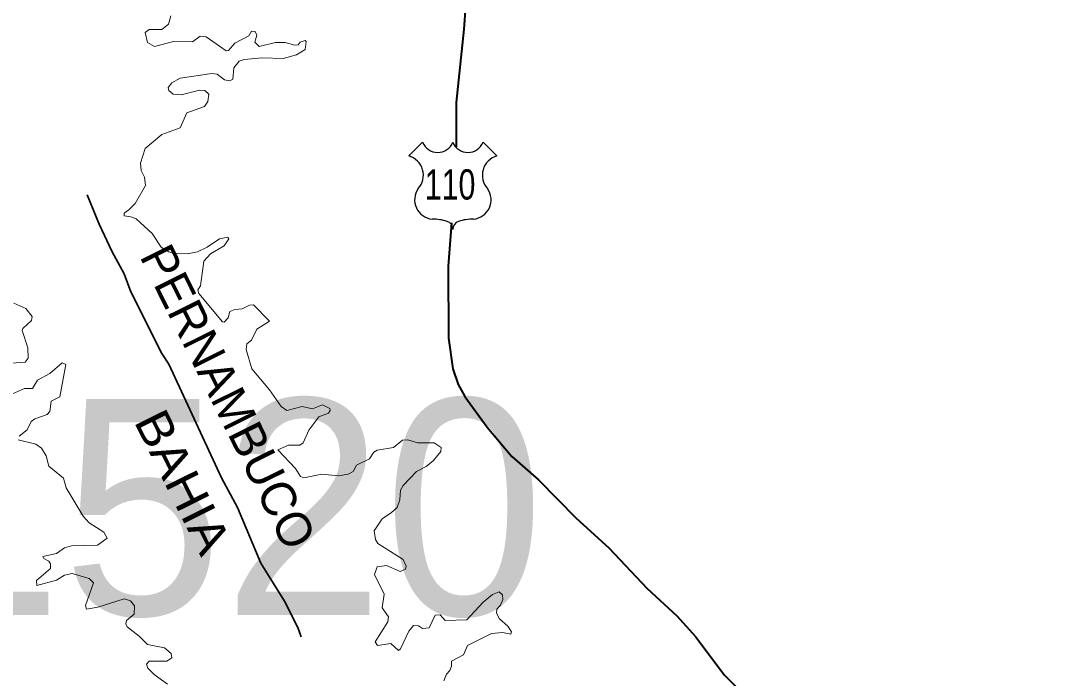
# Model space of a CAD drawing. Extents: x -1643653 to 4543381, y 1624270 to 13878484.
# Drawn here: x 579347 to 581771, y 8914801 to 8916321 of the extents above; entities that cross this region are included whole.
import ezdxf
from ezdxf.enums import TextEntityAlignment as Align

# ---------------------------------------------------------------- set-up
doc = ezdxf.new("R2010")
doc.units = 0
doc.header["$LTSCALE"] = 200
doc.linetypes.add('LONG_DASH_SHORT_DASH', pattern=[9.9, 6, -1.2, 1.5, -1.2])
doc.layers.add('1', color=7, linetype='Continuous', lineweight=13)
doc.layers.add('6', color=7, linetype='Continuous', lineweight=13)

msp = doc.modelspace()

# ---------------------------------------------------------------- linework, layer by layer
at = {"layer": '1', "lineweight": 25}
msp.add_spline([(814781, 9009175.5), (814787.2, 9009173.4), (814796.9, 9009173.4), (814799.4, 9009172.4), (814805.1, 9009174.5), (814805.6, 9009176.5), (814811.7, 9009179.5), (814811.7, 9009179.5), (814801.5, 9009181), (814790.7, 9009181.5), (814784.1, 9009183.1), (814777.4, 9009185.1), (814778.4, 9009175.5)], degree=3, dxfattribs=at)
at = {"layer": '6', "lineweight": 25}
for p, q in [((580244.9, 8916008.7), (580276.8, 8916040.7)), ((580416.7, 8916040.7), (580448.7, 8916008.7))]:
    msp.add_line(p, q, dxfattribs=at)
at = {"layer": '6', "lineweight": 40}
for points in [[(579213.9, 8917803.6), (579228.4, 8917763.4), (579242.2, 8917742.7), (579298.8, 8917690.5), (579364.6, 8917617.7), (579396.1, 8917591.3), (579545.7, 8917448.6), (579623.5, 8917387.3), (579718.5, 8917299.9), (579761.2, 8917250.1), (579934.8, 8917073.4), (579974.1, 8917041), (580094.4, 8916919), (580138.8, 8916860.8), (580185.2, 8916812.2), (580237.9, 8916747.8), (580356.4, 8916554.1), (580378.4, 8916492), (580386.2, 8916445.1), (580380.2, 8916408), (580372.4, 8916302.5), (580354.2, 8916132.1), (580354.2, 8916028.7)], [(580343.7, 8915853.7), (580336.1, 8915753.4), (580336.5, 8915587.3), (580346.4, 8915516.3), (580359, 8915480.1), (580374.6, 8915452.4), (580426, 8915381.5), (580483.5, 8915313.2), (580544.8, 8915258.9), (580632.4, 8915170.4), (580707.5, 8915102.2), (580796.1, 8915008), (580864.8, 8914944.9), (580908, 8914896.5), (580975.6, 8914807.3), (581014.1, 8914768.8)]]:
    msp.add_lwpolyline(points, dxfattribs=at)
at = {"layer": '6'}
for points in [[(580007.4, 8916273.3), (580005, 8916275.8), (579993.4, 8916271.9), (579988.7, 8916266.2), (579980.8, 8916265), (579958.6, 8916271.3), (579936.5, 8916271.3), (579898.3, 8916262), (579888.5, 8916271.8), (579893.2, 8916288), (579889.2, 8916296.8), (579880.4, 8916297.2), (579874.8, 8916287), (579841.8, 8916270.1), (579827.8, 8916253.1), (579822.2, 8916252.2), (579776.1, 8916284.1), (579776.1, 8916284.1), (579761.9, 8916285.8), (579744.5, 8916273.1), (579700.5, 8916273.9), (579656.1, 8916262.4), (579640, 8916271.3), (579634.5, 8916294.7), (579643.7, 8916301.5), (579673.1, 8916301.5), (579688.3, 8916313.8), (579694.3, 8916332.9)], [(579827, 8915819.2), (579826.3, 8915820.9), (579806.9, 8915817.1), (579778.4, 8915798), (579755.5, 8915787), (579732.5, 8915781.9), (579702, 8915783.2), (579689.3, 8915787), (579671.8, 8915797.6), (579650.6, 8915829.1), (579613.6, 8915863), (579601.7, 8915868.1), (579586, 8915869.9), (579586, 8915876.6), (579597.1, 8915884.3), (579611.5, 8915898.7), (579635.7, 8915940.4), (579632.8, 8915960), (579625.5, 8915975.2), (579623.8, 8915992.2), (579634.5, 8916026.2), (579673, 8916058.4), (579715.6, 8916073.8), (579731.3, 8916108.2), (579772.1, 8916123.5), (579779.7, 8916134.4), (579781.8, 8916151.9), (579772.9, 8916160), (579760.6, 8916160.9), (579718.1, 8916149.8), (579699.4, 8916151.6), (579689.2, 8916160), (579688, 8916167.1), (579696, 8916177.8), (579715.7, 8916188.6), (579788.6, 8916199.5), (579801.3, 8916197.8), (579818.4, 8916184.7), (579830.3, 8916182.6), (579837.5, 8916186.4), (579840.1, 8916212.3), (579852, 8916228), (579863.6, 8916232.3), (579905.1, 8916236.1), (579954.3, 8916233.9), (579985, 8916242.9), (580004.9, 8916254.8), (580007.4, 8916273.3)], [(579921.2, 8915628.2), (579885.3, 8915664.2), (579876.2, 8915663.8), (579859.2, 8915655.3), (579842.2, 8915653.6), (579830.8, 8915648.5), (579826.8, 8915634.3), (579817.6, 8915624.4), (579813.3, 8915625.1), (579758.5, 8915690.5), (579756.4, 8915699.1), (579762.7, 8915707.9), (579770.8, 8915765.3), (579785.7, 8915781.9), (579817.5, 8915801), (579828.2, 8915816.6), (579827, 8915819.2)], [(579330.7, 8915668), (579358.8, 8915655.6), (579373.5, 8915637), (579371.4, 8915628.1), (579351.5, 8915609.8), (579350.2, 8915605.2), (579362.9, 8915564.8), (579364.2, 8915540.6), (579356.9, 8915531.6), (579325, 8915529.4)], [(580319.7, 8915333.8), (580319.7, 8915334.1), (580303.4, 8915345.2), (580265, 8915344.8), (580242.4, 8915351.9), (580230.5, 8915351.1), (580209.3, 8915334.1), (580171.4, 8915328.2), (580163.5, 8915323.6), (580153.6, 8915308.2), (580123.4, 8915293.3), (580116.2, 8915278.5), (580104.8, 8915272.5), (580081.8, 8915268.7), (580043.5, 8915272.5), (580002, 8915263.6), (579994.3, 8915267), (579994.3, 8915267), (579982.4, 8915285.2), (579941.6, 8915328.6), (579966.2, 8915339.6), (579992.4, 8915339.6), (580000.2, 8915345.2), (580013.4, 8915374.5), (580036.8, 8915405.1), (580058.9, 8915413.2), (580063.1, 8915419.8), (580062.2, 8915424.6), (580045.2, 8915432.7), (580022.3, 8915423.4), (579998.1, 8915429.3), (579962.9, 8915419.5), (579949.7, 8915429.2), (579922.5, 8915467.5), (579881.7, 8915516.3), (579868.5, 8915560.6), (579869.8, 8915574.1), (579880.9, 8915582.8), (579893.2, 8915607.7), (579922.7, 8915626.6), (579921.2, 8915628.2)], [(579327.3, 8915458.6), (579355.3, 8915470.5), (579373.6, 8915470.5), (579385.1, 8915489.7), (579414.3, 8915505.3), (579442.3, 8915530.3), (579450.8, 8915526.1), (579436.8, 8915451.4), (579417.3, 8915441.1), (579414.3, 8915417.4), (579407.7, 8915410.3), (579379.6, 8915400.8), (579371.1, 8915394), (579361.2, 8915375.3), (579342.8, 8915360.6)], [(579340.4, 8915351.5), (579381.5, 8915341.8), (579394.8, 8915332.4), (579405.9, 8915314.9), (579411.8, 8915291.1), (579445.3, 8915262.8), (579445.3, 8915262.8), (579452.2, 8915240.7), (579490.9, 8915175.1), (579504.9, 8915159.9), (579538.8, 8915137.8), (579546.4, 8915124.3), (579524.3, 8915108.1), (579464, 8915106.8), (579448.3, 8915101.7), (579429.2, 8915089), (579398.2, 8915082.2), (579399.9, 8915077.5), (579411.4, 8915071.1), (579415.2, 8915065.2), (579415.2, 8915053.8), (579383.3, 8915026.2), (579384.2, 8915014.9)], [(580480.8, 8914902.8), (580482.1, 8914907.6), (580474.3, 8914920.3), (580454.4, 8914937.7), (580448, 8914950.4), (580448.9, 8914960.2), (580457.3, 8914969.6), (580462.4, 8914982.3), (580461.6, 8914992.9), (580454.3, 8914999.7), (580438.2, 8914993.8), (580417, 8914976.4), (580378.8, 8914935.2), (580328.7, 8914933.9), (580317.1, 8914946.6), (580305.5, 8914945.8), (580292, 8914916.9), (580276.5, 8914915.2), (580267, 8914921.1), (580255.9, 8914922.4), (580244.5, 8914909.3), (580225.8, 8914868.5), (580221.2, 8914864.7), (580202.9, 8914880.3), (580172.3, 8914875.7), (580167.2, 8914884.2), (580196.5, 8914930.9), (580198.2, 8914941.9), (580183.3, 8914963.2), (580188, 8914995), (580165.1, 8915040.5), (580171.9, 8915057.9), (580193.5, 8915060.9), (580224.5, 8915046.9), (580236.8, 8915052.4), (580238.5, 8915059.3), (580231.8, 8915074.9), (580173.1, 8915112.3), (580168, 8915121.3), (580164.7, 8915141.3), (580182.9, 8915168.8), (580205, 8915183.3), (580217.7, 8915195.6), (580223.7, 8915213), (580225.4, 8915235.1), (580231.8, 8915246.2), (580262.3, 8915278.4), (580284.9, 8915290), (580302.2, 8915303.9), (580318.7, 8915324.9), (580319.7, 8915333.8)], [(579384.2, 8915014.9), (579384.2, 8915014.7), (579429.2, 8915027.4), (579448, 8915038.8), (579465.7, 8915042.2), (579504.8, 8915030.8), (579515, 8915020.6), (579496.4, 8914968.3), (579498.8, 8914960.3), (579525.3, 8914964.9), (579586.4, 8914984), (579600.8, 8914979.4), (579609.8, 8914967.5), (579609.3, 8914948.3), (579591.5, 8914933.5), (579589.8, 8914925.9), (579593.2, 8914919.1), (579620.8, 8914897.8), (579640, 8914878.3), (579679.4, 8914870.2), (579695.2, 8914857.4), (579696, 8914847.2), (579684.5, 8914839.8), (579644.2, 8914839.6), (579637.8, 8914832.4), (579640.8, 8914823.8), (579655.7, 8914808.6), (579686.2, 8914786.1)], [(580326.1, 8914794.1), (580332, 8914809.3), (580340.1, 8914817.9), (580343.9, 8914827.7), (580343.5, 8914840), (580371.1, 8914854), (580380.9, 8914876.1), (580436.1, 8914903.3), (580461.9, 8914906.3), (580480.7, 8914902.3), (580480.8, 8914902.8)]]:
    msp.add_lwpolyline(points, dxfattribs=at)
at = {"layer": '6', "linetype": 'LONG_DASH_SHORT_DASH', "lineweight": 35}
msp.add_lwpolyline([(579500.5, 8915918.8), (579528, 8915851.1), (579557.9, 8915787.1), (579585.9, 8915736.1), (579601.5, 8915694.6), (579673.2, 8915551.9), (579689.7, 8915526.8), (579811.6, 8915263.9), (579848.4, 8915195.6), (579902.4, 8915066.8), (579956.9, 8914978.6), (579987.7, 8914917.9), (579996, 8914895.7)], dxfattribs=at)
at = {"layer": '6', "lineweight": 25}
for centre, radius, start, end in [((580311.8, 8916054.1), 37.4, 200.9593, 339.0407), ((580381.7, 8916054.1), 37.4, 200.9593, 339.0407), ((580232.4, 8915964.3), 46.1, 317.5721, 74.3689), ((580461.1, 8915964.3), 46.1, 105.6277, 222.4279), ((580303.1, 8915907.3), 44.9, 144.7373, 264.6578), ((580390.4, 8915907.3), 44.9, 275.3422, 35.2627), ((580298.8, 8915744.6), 118, 72.8937, 89.9006), ((580394.8, 8915744.6), 118, 90.0994, 107.1063), ((580327.9, 8915839.3), 18.9, 357.6934, 72.9296), ((580365.7, 8915839.3), 18.9, 107.0704, 182.3065)]:
    msp.add_arc(centre, radius, start, end, dxfattribs=at)

# ---------------------------------------------------------------- texts
at = {"layer": '6', "width": 0.75}
msp.add_text('110', height=70, dxfattribs=at).set_placement((580340.4, 8915907.8), align=Align.CENTER)
at = {"layer": '6'}
msp.add_text('PERNAMBUCO', height=80, rotation=296.367, dxfattribs=at).set_placement((579791, 8915433.4), align=Align.CENTER)
msp.add_text('MI-1520', height=500, dxfattribs=at).set_placement((578105.8, 8914946.5))
at = {"layer": '6', "width": 1.1}
msp.add_text('BAHIA', height=80, rotation=296.367, dxfattribs=at).set_placement((579686.1, 8915236.7), align=Align.CENTER)

doc.saveas('drawing.dxf')
